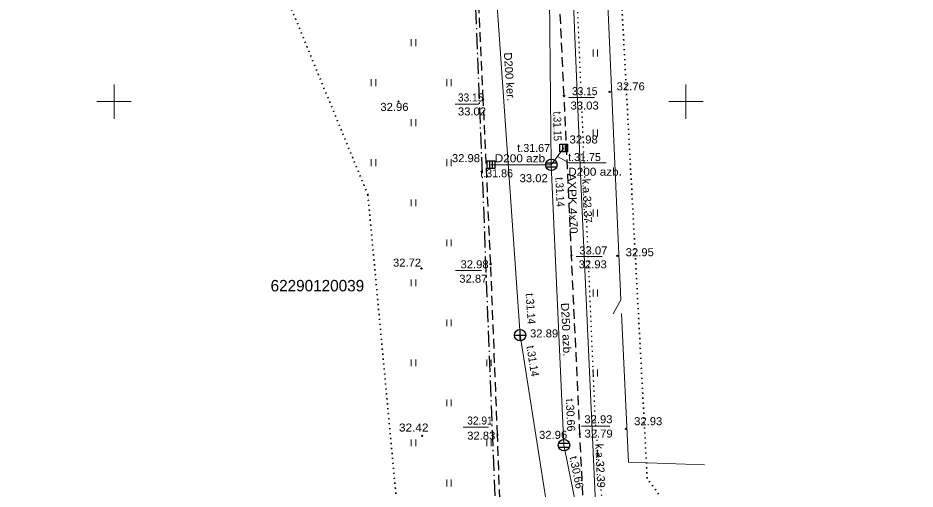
# Model space of a CAD drawing. Extents: x 380758 to 381729, y 283236 to 283533.
# Drawn here: x 380991.6 to 381070, y 283366.1 to 283407.3 of the extents above; entities that cross this region are included whole.
import ezdxf
from ezdxf.enums import TextEntityAlignment as Align

# ---------------------------------------------------------------- set-up
doc = ezdxf.new("R2010")
doc.units = 0
doc.header["$LTSCALE"] = 0.28
for name, pattern in [('DOT_DASHED', [7.7, 5, -1.2, 0.3, -1.2]), ('DOTTED', [1.5, 0.3, -1.2]), ('MEDIUM_DASHED', [4.5, 3, -1.5])]:
    doc.linetypes.add(name, pattern=pattern)
for name, color, linetype, lineweight in [('11', 7, 'Continuous', 13), ('23', 7, 'Continuous', 13), ('25', 7, 'DOTTED', 35), ('29', 7, 'DOT_DASHED', 25), ('30', 7, 'Continuous', 13), ('35', 7, 'Continuous', 13), ('37', 7, 'MEDIUM_DASHED', 13), ('38', 7, 'Continuous', 25), ('47', 7, 'Continuous', 13), ('48', 7, 'Continuous', 25), ('58', 7, 'Continuous', 25), ('7', 7, 'Continuous', 13)]:
    doc.layers.add(name, color=color, linetype=linetype, lineweight=lineweight)
doc.layers.add('59', color=7, linetype='Continuous')

msp = doc.modelspace()

# ---------------------------------------------------------------- linework, layer by layer
at = {"layer": '11'}
for p, q in [((381037.862, 283430.768), (381038.232, 283394.477)), ((381038.232, 283394.477), (381039.318, 283395.948)), ((381038.232, 283394.477), (381032.952, 283394.482)), ((381038.232, 283394.477), (381039.336, 283369.955)), ((381039.336, 283369.955), (381045.914, 283337.51))]:
    msp.add_line(p, q, dxfattribs=at)
msp.add_lwpolyline([(381043.041, 283394.648), (381039.76, 283394.648), (381038.767, 283395.202)], dxfattribs=at)
at = {"layer": '23'}
for p, q in [((381025.985, 283404.855), (381025.985, 283405.455)), ((381026.385, 283404.855), (381026.385, 283405.455)), ((381041.877, 283403.961), (381041.877, 283404.561)), ((381042.277, 283403.961), (381042.277, 283404.561)), ((381022.485, 283401.355), (381022.485, 283401.955)), ((381022.885, 283401.355), (381022.885, 283401.955)), ((381029.085, 283401.355), (381029.085, 283401.955)), ((381029.485, 283401.355), (381029.485, 283401.955)), ((381025.985, 283397.855), (381025.985, 283398.455)), ((381026.385, 283397.855), (381026.385, 283398.455)), ((381041.877, 283396.961), (381041.877, 283397.561)), ((381042.277, 283396.961), (381042.277, 283397.561)), ((381022.485, 283394.355), (381022.485, 283394.955)), ((381022.885, 283394.355), (381022.885, 283394.955)), ((381029.085, 283394.355), (381029.085, 283394.955)), ((381029.485, 283394.355), (381029.485, 283394.955)), ((381025.985, 283390.855), (381025.985, 283391.455)), ((381026.385, 283390.855), (381026.385, 283391.455)), ((381041.877, 283389.961), (381041.877, 283390.561)), ((381042.277, 283389.961), (381042.277, 283390.561)), ((381029.085, 283387.355), (381029.085, 283387.955)), ((381029.485, 283387.355), (381029.485, 283387.955)), ((381025.985, 283383.855), (381025.985, 283384.455)), ((381026.385, 283383.855), (381026.385, 283384.455)), ((381041.877, 283382.961), (381041.877, 283383.561)), ((381042.277, 283382.961), (381042.277, 283383.561)), ((381029.085, 283380.355), (381029.085, 283380.955)), ((381029.485, 283380.355), (381029.485, 283380.955)), ((381025.985, 283376.855), (381025.985, 283377.455)), ((381026.385, 283376.855), (381026.385, 283377.455)), ((381032.585, 283376.855), (381032.585, 283377.455)), ((381032.985, 283376.855), (381032.985, 283377.455)), ((381041.877, 283375.961), (381041.877, 283376.561)), ((381042.277, 283375.961), (381042.277, 283376.561)), ((381029.085, 283373.355), (381029.085, 283373.955)), ((381029.485, 283373.355), (381029.485, 283373.955)), ((381025.985, 283369.855), (381025.985, 283370.455)), ((381026.385, 283369.855), (381026.385, 283370.455)), ((381032.585, 283369.855), (381032.585, 283370.455)), ((381032.985, 283369.855), (381032.985, 283370.455)), ((381041.877, 283368.961), (381041.877, 283369.561)), ((381042.277, 283368.961), (381042.277, 283369.561)), ((381029.085, 283366.355), (381029.085, 283366.955)), ((381029.485, 283366.355), (381029.485, 283366.955))]:
    msp.add_line(p, q, dxfattribs=at)
at = {"layer": '25'}
for points in [[(380981.117, 283435.398), (380999.295, 283436.212), (381011.639, 283431.868), (381014.864, 283424.709), (381013.372, 283413.305), (381022.19, 283391.856), (381026.117, 283349.86), (380986.913, 283346.195)], [(381378.132, 283376.241), (381330.368, 283370.09), (381282.589, 283365.052), (381241.341, 283362.776), (381227.597, 283363.335), (381201.225, 283361.612), (381131.764, 283357.382), (381089.163, 283355.29), (381056.824, 283352.96), (381046.619, 283367.047), (381043.733, 283420.739)]]:
    msp.add_lwpolyline(points, dxfattribs=at)
at = {"layer": '29', "linetype": 'DOTTED'}
msp.add_lwpolyline([(381051.477, 283433.334), (381045.543, 283431.176), (381040.109, 283428.07), (381040.497, 283408.271), (381042.05, 283372.167), (381044.752, 283340.119)], dxfattribs=at)
at = {"layer": '29'}
msp.add_lwpolyline([(381044.752, 283340.119), (381034.334, 283339.485), (381031.228, 283418.59)], dxfattribs=at)
at = {"layer": '30'}
for points in [[(381000, 283401.5), (381000, 283400), (381000, 283398.5)], [(381050, 283401.5), (381050, 283400), (381050, 283398.5)], [(380998.5, 283400), (381000, 283400), (381001.5, 283400)], [(381048.5, 283400), (381050, 283400), (381051.5, 283400)]]:
    msp.add_lwpolyline(points, dxfattribs=at)
at = {"layer": '35'}
msp.add_line((381044.312, 283382.671), (381043.652, 283381.427), dxfattribs=at)
for points in [[(381049.28, 283421.224), (381042.652, 283420.457), (381044.312, 283382.671)], [(381044.38, 283381.473), (381044.983, 283368.48), (381051.614, 283368.245)]]:
    msp.add_lwpolyline(points, dxfattribs=at)
at = {"layer": '37', "lineweight": 25}
for points in [[(381034.551, 283344.881), (381034.032, 283356.434), (381033.527, 283370.859), (381032.933, 283385.788), (381032.275, 283400.191), (381031.647, 283414.208), (381031.126, 283424.091)], [(381042.564, 283341.713), (381041.412, 283356.761), (381040.728, 283370.945), (381039.991, 283386.538), (381039.347, 283400.52), (381038.74, 283413.344), (381038.376, 283422.148)]]:
    msp.add_lwpolyline(points, dxfattribs=at)
at = {"layer": '38'}
for p, q in [((381035.498, 283379.073), (381035.498, 283380.073)), ((381034.998, 283379.573), (381035.998, 283379.573))]:
    msp.add_line(p, q, dxfattribs=at)
msp.add_circle((381035.498, 283379.573), 0.5, dxfattribs=at)
at = {"layer": '47'}
msp.add_lwpolyline([(381033.228, 283412.151), (381035.498, 283379.573), (381043.031, 283331.59)], dxfattribs=at)
at = {"layer": '48'}
for p, q in [((381039.205, 283396.286), (381039.205, 283395.611)), ((381039.43, 283396.286), (381039.43, 283395.611)), ((381032.839, 283394.82), (381032.839, 283394.145)), ((381033.064, 283394.82), (381033.064, 283394.145)), ((381037.764, 283394.652), (381038.7, 283394.652)), ((381037.764, 283394.302), (381038.7, 283394.302)), ((381038.868, 283370.13), (381039.804, 283370.13)), ((381038.868, 283369.78), (381039.804, 283369.78))]:
    msp.add_line(p, q, dxfattribs=at)
for points in [[(381038.98, 283396.286), (381039.655, 283396.286), (381039.655, 283395.611), (381038.98, 283395.611)], [(381032.614, 283394.82), (381033.289, 283394.82), (381033.289, 283394.145), (381032.614, 283394.145)]]:
    msp.add_lwpolyline(points, close=True, dxfattribs=at)
for centre in [(381038.232, 283394.477), (381039.336, 283369.955)]:
    msp.add_circle(centre, 0.5, dxfattribs=at)
at = {"layer": '58', "lineweight": 13}
for p, q in [((381039.746, 283400.353), (381042.02, 283400.353)), ((381029.83, 283399.784), (381031.883, 283399.784)), ((381040.409, 283386.461), (381042.683, 283386.461)), ((381029.861, 283385.229), (381032.135, 283385.229)), ((381030.524, 283371.534), (381032.734, 283371.534)), ((381040.883, 283371.629), (381043.346, 283371.629))]:
    msp.add_line(p, q, dxfattribs=at)
at = {"layer": '58'}
for centre in [(381039.347, 283400.5201), (381043.341, 283400.8611), (381024.864, 283400.0111), (381032.275, 283400.1911), (381039.991, 283386.5381), (381044.01, 283386.5121), (381026.882, 283385.4141), (381032.933, 283385.7881), (381044.748, 283371.3851), (381026.934, 283370.7671), (381033.527, 283370.8591), (381040.728, 283370.9451)]:
    msp.add_circle(centre, 0.0534, dxfattribs=at)
at = {"layer": '7'}
msp.add_lwpolyline([(381039.501, 283423.299), (381040.054, 283411.364), (381040.846, 283392.306), (381041.931, 283368.727), (381042.976, 283345.438)], dxfattribs=at)

# ---------------------------------------------------------------- texts
at = {"layer": '11'}
for s, rotation, width, p in [('t.31.15', 270.584, 0.9, (381038.4202, 283397.8421)), ('D200 azb.', 359.946, 1.1, (381035.6287, 283394.6948)), ('t.31.14', 272.578, 0.9, (381038.6395, 283392.0812)), ('D250 azb.', 272.578, 1.1, (381039.1828, 283380.0472))]:
    msp.add_text(s, height=0.7, rotation=rotation, dxfattribs=dict(at, width=width)).set_placement(p, align=Align.CENTER)
for s, rotation, p in [('t.31.67', 359.946, (381036.6892, 283395.5966)), ('t.31.86', 359.946, (381033.4487, 283393.3846)), ('t.30.66', 272.578, (381039.5642, 283372.5702)), ('t.30.66', 281.461, (381040.1051, 283367.511))]:
    msp.add_text(s, height=0.7, rotation=rotation, dxfattribs=at).set_placement(p, align=Align.CENTER)
msp.add_text('t.31.75', height=0.7, dxfattribs=at).set_placement((381041.1335, 283394.801), align=Align.CENTER)
at = {"layer": '11', "width": 1.1}
msp.add_text('D200 azb.', height=0.7, dxfattribs=at).set_placement((381042.057, 283393.519), align=Align.CENTER)
at = {"layer": '38', "width": 1.05}
msp.add_text('32.89', height=0.7, dxfattribs=at).set_placement((381036.371, 283379.378))
at = {"layer": '47'}
for s, rotation, width, p in [('D200 ker.', 273.986, 1.05, (381034.2251, 283402.1533)), ('t.31.14', 273.986, 0.95, (381036.0795, 283381.8648)), ('t.31.14', 278.922, 0.95, (381036.265, 283377.2588))]:
    msp.add_text(s, height=0.7, rotation=rotation, dxfattribs=dict(at, width=width)).set_placement(p, align=Align.CENTER)
at = {"layer": '48', "width": 1.05}
for s, p in [('32.98', (381039.83, 283396.341)), ('32.98', (381029.538, 283394.707)), ('33.02', (381035.46, 283392.954)), ('32.96', (381037.16, 283370.51))]:
    msp.add_text(s, height=0.7, dxfattribs=at).set_placement(p)
at = {"layer": '58'}
for s, width, p in [('33.15', 0.95, (381040.036, 283400.564)), ('32.76', 1.05, (381043.941, 283400.987)), ('33.15', 0.95, (381030.061, 283400.013)), ('32.96', 1.05, (381023.284, 283399.189)), ('33.02', 1.05, (381030.063, 283398.792)), ('33.03', 1.05, (381039.914, 283399.31)), ('33.07', 1.05, (381040.677, 283386.636)), ('32.95', 1.05, (381044.736, 283386.48)), ('32.72', 1.05, (381024.387, 283385.572)), ('32.98', 1.05, (381030.292, 283385.422)), ('32.93', 1.05, (381040.621, 283385.423)), ('32.87', 1.05, (381030.184, 283384.168)), ('32.91', 0.95, (381030.879, 283371.761)), ('32.93', 1.05, (381041.119, 283371.872)), ('32.93', 1.05, (381045.474, 283371.701)), ('32.42', 1.1, (381024.912, 283371.146)), ('32.79', 1.05, (381041.137, 283370.62)), ('32.83', 1.05, (381030.874, 283370.44))]:
    msp.add_text(s, height=0.7, dxfattribs=dict(at, width=width)).set_placement(p)
at = {"layer": '59'}
msp.add_text('62290120039', height=1, dxfattribs=at).set_placement((381013.686, 283383.406))
at = {"layer": '7', "width": 1.1}
msp.add_text('AXPK 4x70', height=0.7, rotation=272, dxfattribs=at).set_placement((381039.669, 283393.709))
at = {"layer": '7'}
for s, rotation, p in [('k.a.32.37', 272.635, (381040.931, 283393.237)), ('k.a.32.39', 272.569, (381042.074, 283370.068))]:
    msp.add_text(s, height=0.7, rotation=rotation, dxfattribs=at).set_placement(p)

doc.saveas('drawing.dxf')
